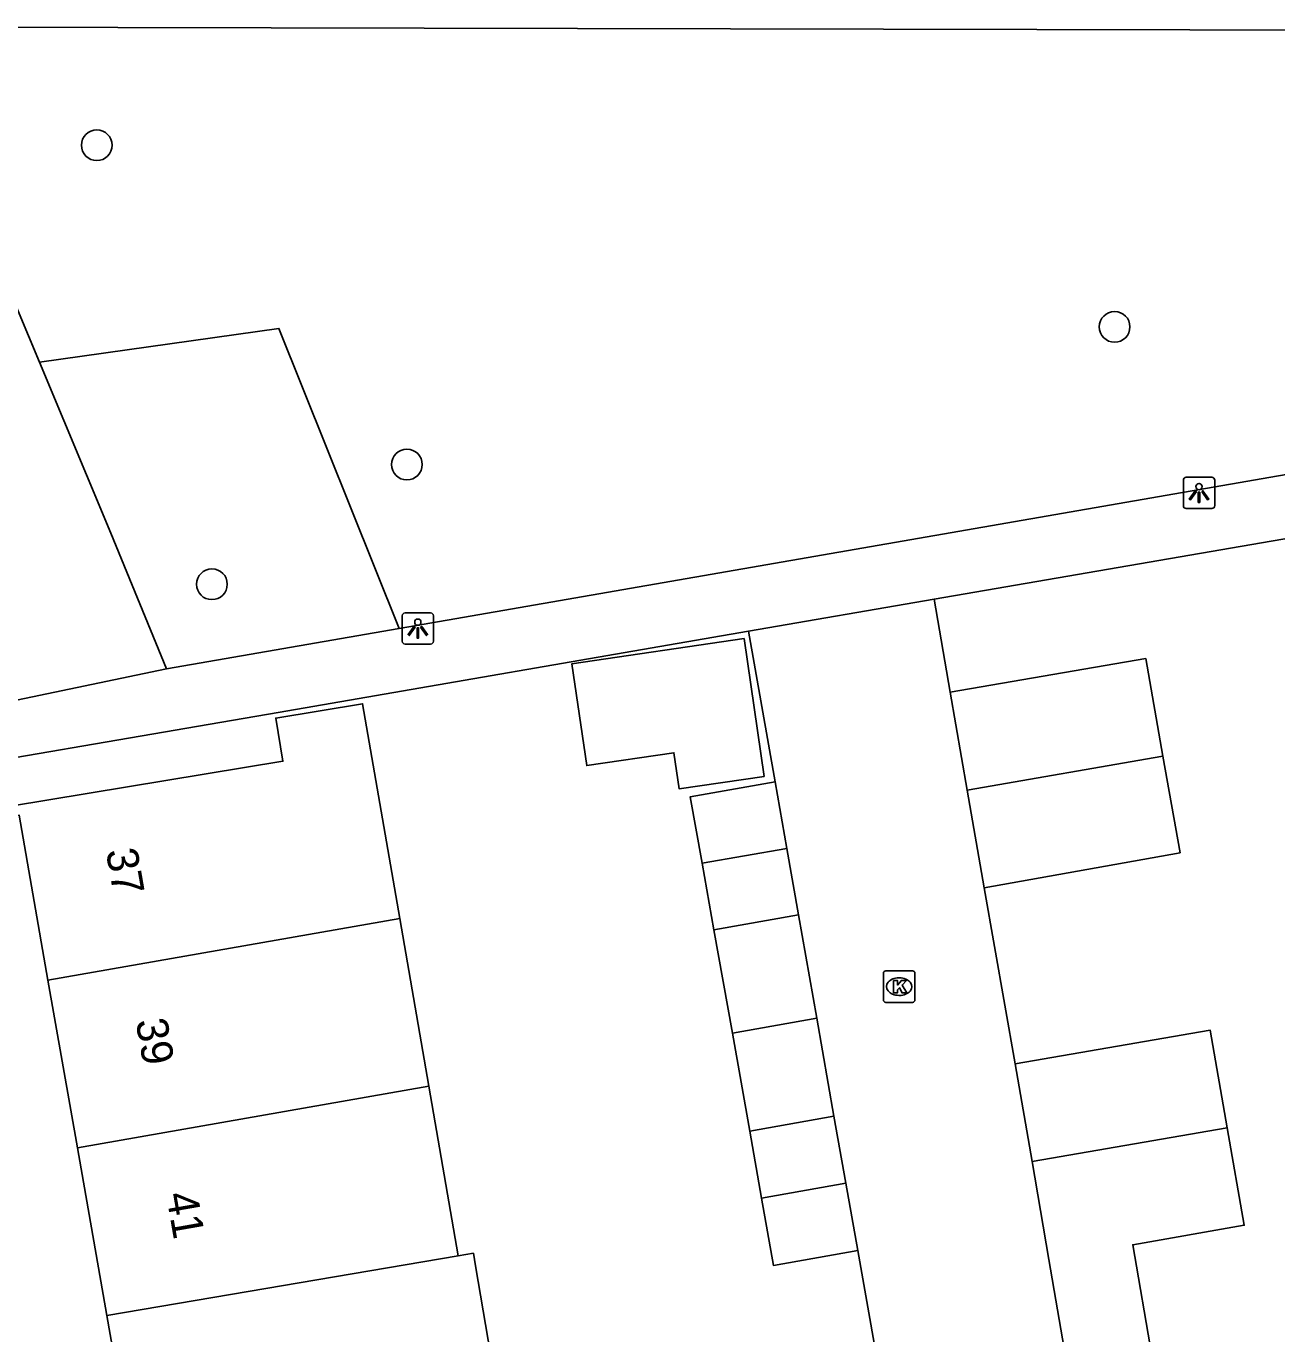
# Model space of a CAD drawing. Extents: x 162880 to 165536, y 384011 to 385179.
# Drawn here: x 164603.32 to 164643.1, y 384525.81 to 384567.41 of the extents above; entities that cross this region are included whole.
import ezdxf

# ---------------------------------------------------------------- set-up
doc = ezdxf.new("R2010")
doc.units = 0
for name, color, linetype in [('IMGEO_Boom', 7, 'Continuous'), ('IMGEO_Groenvoorziening', 7, 'Continuous'), ('IMGEO_Kolk', 7, 'Continuous'), ('IMGEO_Lichtpunt', 7, 'Continuous'), ('IMGEO_Pand', 7, 'Continuous'), ('IMGEO_Pand_nummerreeks', 7, 'Continuous'), ('IMGEO_Rijbaan_lokaal_open', 7, 'Continuous'), ('IMGEO_Voetpad_open', 7, 'Continuous')]:
    doc.layers.add(name, color=color, linetype=linetype)

msp = doc.modelspace()

# ---------------------------------------------------------------- linework, layer by layer
at = {"layer": 'IMGEO_Boom'}
for centre in [(164605.563, 384563.622), (164637.938, 384557.843), (164615.428, 384553.465), (164609.226, 384549.656)]:
    msp.add_circle(centre, 0.489, dxfattribs=at)
at = {"layer": 'IMGEO_Groenvoorziening'}
for points in [[(164650.079, 384567.275), (164601.359, 384567.373)], [(164603.738, 384556.724), (164611.355, 384557.792), (164615.179, 384548.247)]]:
    msp.add_lwpolyline(points, dxfattribs=at)
at = {"layer": 'IMGEO_Kolk'}
for p, q in [((164630.585, 384536.431), (164630.585, 384537.283)), ((164630.66, 384537.357), (164631.512, 384537.357)), ((164631.073, 384537.137), (164631.098, 384537.137)), ((164631.586, 384537.283), (164631.586, 384536.431)), ((164631.512, 384536.357), (164630.66, 384536.357)), ((164631.096, 384536.577), (164631.071, 384536.577))]:
    msp.add_line(p, q, dxfattribs=at)
for points in [[(164630.585, 384536.431), (164630.585, 384537.283)], [(164630.66, 384537.357), (164631.512, 384537.357)], [(164630.906, 384537.057), (164631.029, 384537.057), (164631.029, 384536.906), (164631.159, 384537.057), (164631.323, 384537.057), (164631.177, 384536.906), (164631.33, 384536.657), (164631.178, 384536.657), (164631.093, 384536.821), (164631.029, 384536.754), (164631.029, 384536.657), (164630.906, 384536.657), (164630.906, 384537.057)], [(164631.586, 384537.283), (164631.586, 384536.431)], [(164631.512, 384536.357), (164630.66, 384536.357)]]:
    msp.add_lwpolyline(points, dxfattribs=at)
for centre, start, end in [((164630.662, 384537.281), 91.552, 178.448), ((164630.662, 384537.281), 91.552, 178.448), ((164631.51, 384537.281), 1.552, 88.448), ((164631.51, 384537.281), 1.552, 88.448), ((164630.662, 384536.433), 181.552, 268.448), ((164630.662, 384536.433), 181.552, 268.448), ((164631.51, 384536.433), 271.552, 358.448), ((164631.51, 384536.433), 271.552, 358.448)]:
    msp.add_arc(centre, 0.0765, start, end, dxfattribs=at)
for centre, major_axis, ratio, start_param, end_param in [((164631.072, 384536.857), (-0.387, 0.002), 0.722429, 4.712389, 7.853982), ((164631.097, 384536.857), (-0.39, 0.002), 0.717154, 1.570796, 4.712389)]:
    msp.add_ellipse(centre, major_axis=major_axis, ratio=ratio, start_param=start_param, end_param=end_param, dxfattribs=at)
at = {"layer": 'IMGEO_Lichtpunt'}
for p, q in [((164640.125, 384552.966), (164640.125, 384552.159)), ((164640.125, 384552.966), (164640.125, 384552.159)), ((164641.027, 384553.061), (164640.219, 384553.061)), ((164641.027, 384553.061), (164640.219, 384553.061)), ((164641.121, 384552.159), (164641.121, 384552.966)), ((164641.121, 384552.159), (164641.121, 384552.966)), ((164640.219, 384552.065), (164641.027, 384552.065)), ((164640.219, 384552.065), (164641.027, 384552.065)), ((164615.277, 384548.652), (164615.277, 384547.845)), ((164615.277, 384548.652), (164615.277, 384547.845)), ((164616.179, 384548.747), (164615.371, 384548.747)), ((164616.179, 384548.747), (164615.371, 384548.747)), ((164616.273, 384547.845), (164616.273, 384548.652)), ((164616.273, 384547.845), (164616.273, 384548.652)), ((164615.371, 384547.751), (164616.179, 384547.751)), ((164615.371, 384547.751), (164616.179, 384547.751))]:
    msp.add_line(p, q, dxfattribs=at)
for points in [[(164640.499, 384552.63), (164640.538, 384552.602), (164640.35, 384552.34), (164640.312, 384552.367), (164640.499, 384552.63)], [(164640.601, 384552.582), (164640.648, 384552.582), (164640.648, 384552.26), (164640.601, 384552.26), (164640.601, 384552.582)], [(164640.711, 384552.602), (164640.749, 384552.629), (164640.936, 384552.367), (164640.897, 384552.339), (164640.711, 384552.602)], [(164615.651, 384548.316), (164615.69, 384548.288), (164615.502, 384548.026), (164615.464, 384548.053), (164615.651, 384548.316)], [(164615.753, 384548.268), (164615.8, 384548.268), (164615.8, 384547.946), (164615.753, 384547.946), (164615.753, 384548.268)], [(164615.863, 384548.288), (164615.901, 384548.315), (164616.088, 384548.053), (164616.049, 384548.025), (164615.863, 384548.288)]]:
    msp.add_lwpolyline(points, dxfattribs=at)
for centre in [(164640.624, 384552.764), (164615.776, 384548.45)]:
    msp.add_circle(centre, 0.0994, dxfattribs=at)
for centre, start, end in [((164640.219, 384552.966), 90, 180), ((164640.219, 384552.966), 90, 180), ((164641.027, 384552.966), 0, 90), ((164641.027, 384552.966), 0, 90), ((164640.219, 384552.159), 180, 270), ((164640.219, 384552.159), 180, 270), ((164641.027, 384552.159), 270, 0), ((164641.027, 384552.159), 270, 360), ((164615.371, 384548.652), 90, 180), ((164615.371, 384548.652), 90, 180), ((164616.179, 384548.652), 0, 90), ((164616.179, 384548.652), 0, 90), ((164615.371, 384547.845), 180, 270), ((164615.371, 384547.845), 180, 270), ((164616.179, 384547.845), 270, 0), ((164616.179, 384547.845), 270, 360)]:
    msp.add_arc(centre, 0.0946, start, end, dxfattribs=at)
at = {"layer": 'IMGEO_Pand'}
for points in [[(164626.15, 384547.929), (164620.675, 384547.128), (164621.149, 384543.889), (164623.922, 384544.295), (164624.09, 384543.147), (164626.791, 384543.543), (164626.15, 384547.929)], [(164632.711, 384546.221), (164638.928, 384547.292), (164639.477, 384544.185)], [(164632.711, 384546.221), (164633.253, 384543.107)], [(164615.202, 384539.024), (164614.02, 384545.854), (164611.256, 384545.398), (164611.482, 384544.025), (164602.819, 384542.595), (164602.872, 384542.28), (164603.091, 384542.315), (164604.011, 384537.062)], [(164633.253, 384543.107), (164639.477, 384544.185)], [(164639.477, 384544.185), (164640.02, 384541.113), (164633.794, 384540.003)], [(164627.136, 384543.372), (164624.438, 384542.896), (164624.816, 384540.78)], [(164627.51, 384541.254), (164627.136, 384543.372)], [(164633.253, 384543.107), (164633.794, 384540.003)], [(164624.816, 384540.78), (164627.51, 384541.254)], [(164627.883, 384539.137), (164627.51, 384541.254)], [(164624.816, 384540.78), (164625.195, 384538.663)], [(164627.883, 384539.137), (164625.195, 384538.663)], [(164628.463, 384535.849), (164627.883, 384539.137)], [(164615.202, 384539.024), (164604.011, 384537.062)], [(164616.126, 384533.687), (164615.202, 384539.024)], [(164625.195, 384538.663), (164625.78, 384535.379)], [(164604.011, 384537.062), (164604.946, 384531.728)], [(164628.463, 384535.849), (164625.78, 384535.379)], [(164629.012, 384532.736), (164628.463, 384535.849)], [(164625.78, 384535.379), (164626.334, 384532.264)], [(164634.78, 384534.406), (164640.978, 384535.471), (164641.52, 384532.363)], [(164634.78, 384534.406), (164635.312, 384531.296)], [(164604.946, 384531.728), (164616.126, 384533.687)], [(164617.057, 384528.292), (164616.126, 384533.687)], [(164629.012, 384532.736), (164626.334, 384532.264)], [(164629.389, 384530.6), (164629.012, 384532.736)], [(164626.334, 384532.264), (164626.711, 384530.128)], [(164641.52, 384532.363), (164635.312, 384531.296)], [(164641.52, 384532.363), (164642.061, 384529.266), (164638.516, 384528.645), (164639.119, 384525.126), (164636.447, 384524.668)], [(164604.946, 384531.728), (164605.881, 384526.394)], [(164635.312, 384531.296), (164635.846, 384528.177), (164636.447, 384524.668)], [(164626.711, 384530.128), (164629.389, 384530.6)], [(164629.766, 384528.462), (164629.389, 384530.6)], [(164626.711, 384530.128), (164627.088, 384527.99), (164629.766, 384528.462)], [(164605.881, 384526.394), (164606.771, 384521.315), (164606.558, 384521.28), (164606.61, 384520.964), (164607.027, 384520.972), (164618.469, 384522.959), (164618.42, 384523.247), (164617.609, 384527.979), (164617.541, 384528.375), (164617.057, 384528.292)], [(164605.881, 384526.394), (164617.057, 384528.292)]]:
    msp.add_lwpolyline(points, dxfattribs=at)
at = {"layer": 'IMGEO_Rijbaan_lokaal_open'}
for points in [[(164626.291, 384548.164), (164632.195, 384549.182)], [(164632.195, 384549.182), (164632.711, 384546.221)], [(164626.291, 384548.164), (164627.136, 384543.372)], [(164633.794, 384540.003), (164634.78, 384534.406)], [(164629.766, 384528.462), (164630.635, 384523.533)]]:
    msp.add_lwpolyline(points, dxfattribs=at)
at = {"layer": 'IMGEO_Voetpad_open'}
for points in [[(164599.271, 384567.409), (164603.738, 384556.724)], [(164607.78, 384546.962), (164606.015, 384551.276), (164603.738, 384556.724)], [(164615.179, 384548.247), (164657.136, 384555.532), (164662.039, 384556.383), (164665.707, 384535.396), (164666.272, 384532.156), (164666.69, 384529.761)], [(164632.195, 384549.182), (164643.6, 384551.145), (164646.022, 384551.567)], [(164615.179, 384548.247), (164607.78, 384546.962)], [(164597.844, 384543.262), (164611.333, 384545.582), (164626.291, 384548.164)], [(164597.57, 384544.838), (164607.78, 384546.962)]]:
    msp.add_lwpolyline(points, dxfattribs=at)

# ---------------------------------------------------------------- texts
at = {"layer": 'IMGEO_Pand_nummerreeks'}
for s, p in [('37', (164605.849, 384541.176)), ('39', (164606.797, 384535.768)), ('41', (164607.764, 384530.249))]:
    msp.add_text(s, height=1, rotation=279.9395, dxfattribs=at).set_placement(p)

doc.saveas('drawing.dxf')
